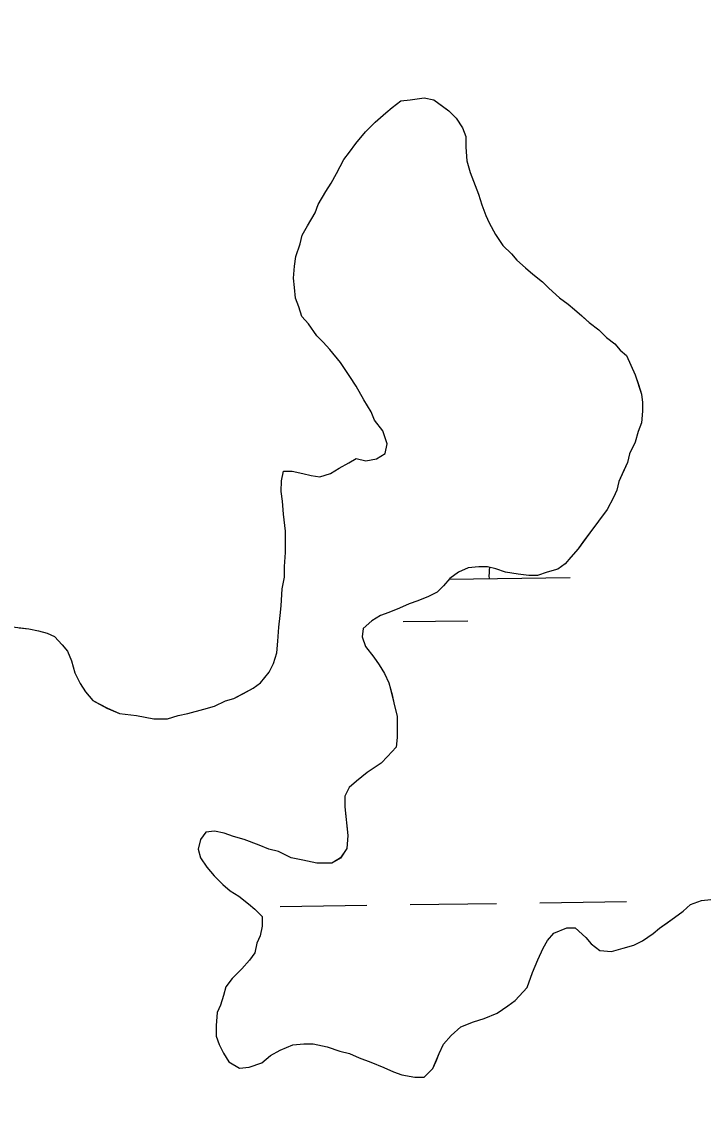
# Model space of a CAD drawing. Extents: x 3767014 to 3805179, y 361544 to 387384.
# Drawn here: x 3788797 to 3789048.9, y 371565.3 to 371965.9 of the extents above; entities that cross this region are included whole.
import ezdxf

# ---------------------------------------------------------------- set-up
doc = ezdxf.new("R2010")
doc.units = 0
for name, color, linetype in [('V-RIVR-EDGE', 7, 'Continuous'), ('V-TOPO-SHOR', 7, 'Continuous'), ('V-WETL-SWMP', 7, 'Continuous')]:
    doc.layers.add(name, color=color, linetype=linetype)

msp = doc.modelspace()

# ---------------------------------------------------------------- linework, layer by layer
at = {"layer": 'V-RIVR-EDGE'}
msp.add_spline([(3785266.865, 377529.211), (3785342.8, 377494.248), (3785391.258, 377467.439), (3785439.72, 377442.249), (3785475.246, 377418.707), (3785525.316, 377389.469), (3785575.383, 377359.422), (3785621.413, 377331.811), (3785722.351, 377269.288), (3785796.661, 377231.094), (3785852.385, 377199.415), (3785928.324, 377166.069), (3785964.678, 377149.804), (3786028.506, 377124.576), (3786060.018, 377113.175), (3786092.316, 377092.068), (3786117.34, 377073.405), (3786135.083, 377053.143), (3786154.458, 377039.347), (3786176.258, 377024.735), (3786206.946, 377006.867), (3786256.211, 376979.248), (3786328.098, 376942.677), (3786374.949, 376919.917), (3786491.265, 376862.208), (3786553.467, 376833.749), (3786619.713, 376805.279), (3786729.589, 376759.718), (3786796.656, 376736.099), (3786845.136, 376718.187), (3786867.767, 376712.469), (3787003.51, 376661.992), (3787089.16, 376631.048), (3787163.496, 376603.367), (3787230.559, 376578.13), (3787257.223, 376568.359), (3787300.044, 376551.27), (3787354.992, 376532.533), (3787409.127, 376512.181), (3787544.074, 376466.558), (3787612.756, 376442.126), (3787657.197, 376425.841), (3787730.724, 376398.162), (3787781.63, 376380.244), (3787834.96, 376361.511), (3787891.524, 376341.961), (3787940, 376322.432), (3787998.976, 376297.215), (3788050.697, 376281.721), (3788117.768, 376259.719), (3788176.757, 376240.164), (3788221.198, 376223.879), (3788259.981, 376209.226), (3788406.252, 376164.383), (3788541.215, 376125.23), (3788606.67, 376104.041), (3788679.39, 376077.173), (3788748.889, 376055.974), (3788871.693, 376005.528), (3788969.454, 375966.467), (3789047.013, 375933.926), (3789119.723, 375903.014), (3789155.253, 375881.09), (3789182.716, 375867.274), (3789214.225, 375854.256), (3789257.04, 375834.74), (3789281.286, 375828.21), (3789303.105, 375821.686), (3789328.955, 375809.491), (3789367.724, 375789.177), (3789414.577, 375767.225), (3789468.708, 375745.255), (3789509.105, 375728.981), (3789555.157, 375710.266), (3789585.849, 375694.015), (3789620.578, 375675.328), (3789681.97, 375646.062), (3789753.859, 375610.3), (3789792.633, 375591.603), (3789842.712, 375566.408), (3789897.64, 375539.584), (3789938.019, 375516.03), (3789968.727, 375506.25), (3790004.289, 375497.265), (3790030.972, 375494.773), (3790047.128, 375487.455), (3790077.007, 375469.589), (3790124.633, 375433.077), (3790192.442, 375382.768), (3790252.165, 375332.478), (3790290.91, 375302.459), (3790337.741, 375271.611), (3790406.357, 375220.491), (3790469.329, 375175.855), (3790570.248, 375106.054), (3790647.751, 375050.868), (3790691.367, 375028.115), (3790744.667, 374997.251), (3790806.838, 374955.852), (3790873.863, 374915.249), (3790932, 374877.903), (3791002.231, 374825.97), (3791052.265, 374782.175), (3791082.927, 374753.793), (3791131.331, 374705.149), (3791170.05, 374664.616), (3791192.631, 374638.681), (3791220.891, 374620.01), (3791288.67, 374557.569), (3791322.577, 374533.223), (3791362.944, 374504.817), (3791396.042, 374480.473), (3791434.785, 374449.645), (3791482.407, 374411.517), (3791534.052, 374365.291), (3791646.192, 374254.216), (3791707.514, 374196.644), (3791738.968, 374161.791), (3791773.65, 374123.694), (3791803.497, 374092.888), (3791829.321, 374070.18), (3791830.912, 374059.662), (3791837.316, 374032.958), (3791849.409, 374017.562), (3791884.123, 373992.405), (3791930.977, 373971.262), (3791954.393, 373955.838), (3791993.134, 373924.202), (3792026.979, 373874.785), (3792047.912, 373836.722), (3792063.186, 373799.482), (3792086.509, 373746.857), (3792112.249, 373690.181), (3792141.261, 373648.864), (3792158.993, 373624.558), (3792177.552, 373607.528), (3792214.702, 373586.409), (3792255.083, 373563.665), (3792301.119, 373538.48), (3792346.34, 373510.871), (3792382.671, 373485.71), (3792422.225, 373455.689), (3792479.537, 373411.875), (3792548.144, 373356.711), (3792619.168, 373298.307), (3792672.431, 373252.077), (3792709.534, 373212.357), (3792750.656, 373162.113), (3792839.385, 373068.08), (3792888.572, 373008.92), (3792945.027, 372945.699), (3792999.062, 372884.91), (3793053.898, 372820.884), (3793149.89, 372720.363), (3793208.761, 372653.092), (3793261.195, 372598.777), (3793315.232, 372538.796), (3793358.792, 372493.399), (3793409.592, 372432.618), (3793462.809, 372367.787), (3793498.283, 372323.219), (3793536.997, 372280.26), (3793578.124, 372232.443), (3793604.724, 372196.792), (3793668.438, 372125.466), (3793703.128, 372090.604), (3793760.41, 372034.66), (3793806.384, 371984.404), (3793839.438, 371942.268), (3793939.427, 371823.136), (3793981.333, 371763.186), (3794029.674, 371688.662), (3794050.609, 371651.408), (3794073.177, 371620.62), (3794178.796, 371488.535), (3794237.625, 371404.28), (3794268.243, 371358.106), (3794301.293, 371314.353), (3794332.724, 371269.794), (3794395.613, 371192), (3794429.476, 371149.862), (3794472.201, 371093.953), (3794523.788, 371024.274), (3794601.175, 370922.181), (3794640.679, 370871.942), (3794687.421, 370805.509), (3794733.389, 370752.828), (3794829.339, 370635.323), (3794895.463, 370557.521), (3794959.948, 370470.826), (3795013.158, 370403.569), (3795070.394, 370329.023), (3795159.854, 370203.448), (3795225.98, 370126.454), (3795296.13, 370041.363), (3795379.18, 369940.065), (3795459.001, 369841.201), (3795508.163, 369772.337), (3795554.103, 369708.333), (3795661.315, 369566.538), (3795715.338, 369500.897), (3795762.105, 369444.169), (3795798.366, 369390.703), (3795915.247, 369234.327), (3795963.601, 369165.465), (3796028.082, 369077.153), (3796043.387, 369052.853), (3796054.672, 369037.459), (3796077.242, 369007.48), (3796148.213, 368927.239), (3796183.677, 368878.627), (3796226.382, 368814.631), (3796275.531, 368740.105), (3796314.222, 368688.25), (3796353.714, 368633.158), (3796401.268, 368567.533), (3796456.873, 368487.33), (3796513.292, 368409.551), (3796545.533, 368365.8), (3796626.113, 368246.716), (3796670.449, 368188.377), (3796704.298, 368140.578), (3796751.041, 368074.145), (3796787.308, 368023.105), (3796838.907, 367958.278), (3796844.528, 367942.09), (3796845.295, 367925.104), (3796846.094, 367921.059), (3796852.559, 367919.425), (3796863.071, 367918.59), (3796875.166, 367904.003), (3796903.398, 367874.01), (3796931.629, 367844.017), (3796952.579, 367812.424), (3796982.392, 367767.87), (3797007.371, 367730.606), (3797037.194, 367690.095), (3797062.185, 367657.684), (3797075.869, 367631.77), (3797095.223, 367609.078), (3797126.665, 367569.372), (3797156.484, 367527.244), (3797212.099, 367451.085), (3797254.808, 367388.706), (3797302.183, 367327.228)], degree=3, dxfattribs=at)
at = {"layer": 'V-TOPO-SHOR'}
for points in [[(3788931.532, 371932.237), (3788933.904, 371934.205), (3788937.066, 371936.566), (3788940.619, 371936.953), (3788945.754, 371937.731), (3788949.303, 371936.937), (3788952.061, 371934.956), (3788954.82, 371932.978), (3788957.579, 371930.207), (3788959.938, 371926.652), (3788961.118, 371923.492), (3788961.109, 371919.543), (3788961.492, 371914.413), (3788962.668, 371910.067), (3788964.63, 371905.328), (3788965.81, 371902.166), (3788966.985, 371898.217), (3788968.554, 371894.267), (3788969.734, 371891.502), (3788972.093, 371887.154), (3788974.847, 371883.201), (3788977.999, 371880.037), (3788979.967, 371877.666), (3788983.119, 371874.895), (3788985.878, 371872.521), (3788989.423, 371869.75), (3788991.789, 371867.376), (3788995.727, 371863.817), (3788998.881, 371861.441), (3789001.244, 371859.463), (3789004.003, 371857.089), (3789006.759, 371854.716), (3789010.307, 371851.945), (3789013.063, 371849.176), (3789016.217, 371846.8), (3789018.185, 371844.429), (3789020.551, 371842.45), (3789022.121, 371838.895), (3789023.692, 371835.34), (3789024.87, 371831.784), (3789026.045, 371828.229), (3789026.435, 371825.071), (3789026.428, 371821.913), (3789026.025, 371817.571), (3789024.833, 371814.417), (3789023.641, 371810.473), (3789021.659, 371806.135), (3789020.862, 371802.979), (3789019.277, 371799.43), (3789017.69, 371795.881), (3789016.895, 371792.725), (3789015.703, 371789.964), (3789013.327, 371785.626), (3789010.159, 371781.293), (3789006.993, 371776.955), (3789004.617, 371773.803), (3789002.639, 371771.045), (3788999.87, 371767.893), (3788997.892, 371765.529), (3788995.125, 371763.561), (3788991.174, 371762.386), (3788987.619, 371761.208), (3788984.463, 371761.214), (3788980.514, 371761.618), (3788975.779, 371762.416), (3788972.23, 371763.608), (3788969.074, 371764.405), (3788965.916, 371764.411), (3788961.97, 371764.024), (3788958.412, 371762.453), (3788955.25, 371760.092), (3788952.877, 371757.333), (3788950.503, 371754.97), (3788947.343, 371753.397), (3788943.392, 371751.826), (3788940.232, 371750.651), (3788936.677, 371749.078), (3788932.726, 371747.507), (3788929.564, 371746.329), (3788926.404, 371744.363), (3788923.24, 371741.607), (3788922.839, 371738.451), (3788924.016, 371734.895), (3788927.166, 371730.941), (3788929.132, 371728.174), (3788931.1, 371725.012), (3788932.671, 371721.456), (3788933.847, 371717.113), (3788934.629, 371713.557), (3788935.802, 371709.214), (3788935.796, 371705.662), (3788935.786, 371701.321), (3788935.385, 371697.767), (3788932.22, 371694.222), (3788929.847, 371691.859), (3788924.708, 371688.318), (3788920.754, 371685.168), (3788917.987, 371682.805), (3788916.402, 371679.651), (3788916.393, 371675.704), (3788916.781, 371672.151)], [(3788796.143, 371741.871), (3788799.694, 371741.47), (3788803.246, 371740.673), (3788806.402, 371739.876), (3788809.162, 371738.686), (3788811.919, 371735.522), (3788813.887, 371733.151), (3788815.458, 371729.595), (3788816.633, 371725.251), (3788818.599, 371721.299), (3788820.565, 371718.139), (3788823.322, 371714.975), (3788828.448, 371712.202), (3788833.179, 371710.217), (3788839.493, 371709.414), (3788845.807, 371708.216), (3788850.937, 371708.208), (3788854.888, 371709.381), (3788858.441, 371710.166), (3788864.366, 371711.731), (3788868.315, 371712.906), (3788872.265, 371714.872), (3788875.425, 371715.654), (3788878.983, 371717.621), (3788882.538, 371719.587), (3788885.307, 371721.555), (3788888.471, 371725.495), (3788890.056, 371728.649), (3788891.25, 371732.596), (3788891.654, 371736.935), (3788892.059, 371742.065), (3788892.463, 371746.407), (3788892.864, 371749.958), (3788893.272, 371756.272), (3788894.07, 371760.614), (3788894.078, 371764.561), (3788894.486, 371769.691), (3788894.492, 371773.244), (3788894.5, 371777.586), (3788893.724, 371783.902), (3788893.339, 371788.639), (3788892.952, 371792.192), (3788892.96, 371796.141), (3788893.759, 371799.69), (3788896.915, 371799.684), (3788900.861, 371798.887), (3788904.017, 371798.091), (3788907.173, 371797.689), (3788911.124, 371798.865), (3788914.284, 371800.833), (3788917.841, 371802.799), (3788920.608, 371804.372), (3788924.159, 371803.575), (3788928.106, 371804.355), (3788931.268, 371806.324), (3788932.067, 371809.875), (3788930.496, 371814.614), (3788927.348, 371818.566), (3788926.171, 371821.727), (3788923.416, 371826.074), (3788920.664, 371831.213), (3788918.302, 371834.768), (3788914.761, 371839.909), (3788910.825, 371844.654), (3788908.462, 371847.421), (3788906.098, 371849.794), (3788902.948, 371854.142), (3788900.587, 371856.909), (3788899.409, 371860.464), (3788898.234, 371863.625), (3788897.847, 371867.573), (3788897.46, 371871.126), (3788897.863, 371875.466), (3788898.265, 371879.019), (3788899.854, 371883.752), (3788900.648, 371886.908), (3788902.631, 371890.457), (3788905.404, 371895.186), (3788906.594, 371898.342), (3788909.367, 371903.073), (3788911.347, 371906.227), (3788913.328, 371909.774), (3788916.103, 371914.9), (3788918.081, 371917.661), (3788920.457, 371920.813), (3788924.016, 371925.146), (3788927.578, 371928.692), (3788931.532, 371932.237)], [(3788916.781, 371672.151), (3788917.168, 371668.598), (3788917.555, 371665.044), (3788917.149, 371660.307), (3788914.773, 371656.76), (3788911.613, 371654.794), (3788906.088, 371654.804), (3788900.958, 371656), (3788896.618, 371656.799), (3788891.885, 371659.177), (3788888.336, 371659.973), (3788884.787, 371661.561), (3788879.263, 371663.545), (3788875.321, 371664.737), (3788871.77, 371665.929), (3788868.218, 371666.726), (3788865.06, 371666.337), (3788863.082, 371663.58), (3788862.283, 371660.029), (3788863.068, 371656.869), (3788865.429, 371653.311), (3788868.184, 371650.147), (3788871.335, 371646.983), (3788874.094, 371644.609), (3788877.248, 371642.629), (3788880.793, 371639.858), (3788883.159, 371637.88), (3788885.915, 371635.113), (3788885.909, 371631.56), (3788885.11, 371628.008), (3788883.92, 371625.248), (3788883.124, 371621.696), (3788881.145, 371618.938), (3788878.374, 371615.786), (3788874.817, 371612.241), (3788872.441, 371609.089), (3788871.645, 371605.933), (3788870.453, 371602.384), (3788869.263, 371599.623), (3788868.859, 371594.886), (3788868.849, 371590.939), (3788870.029, 371587.779), (3788871.6, 371584.617), (3788873.568, 371581.455), (3788877.508, 371579.08), (3788881.063, 371579.467), (3788885.802, 371581.035), (3788888.967, 371583.794), (3788892.522, 371585.758), (3788897.263, 371587.722), (3788901.212, 371588.109), (3788904.763, 371588.101), (3788909.891, 371586.907), (3788914.626, 371585.318), (3788918.175, 371584.521), (3788921.724, 371582.936), (3788926.064, 371581.347), (3788930.795, 371579.364), (3788934.344, 371577.777), (3788937.5, 371576.587), (3788942.235, 371575.786), (3788945.788, 371575.78), (3788948.953, 371578.93), (3788950.142, 371581.693), (3788951.332, 371584.451), (3788952.917, 371588.001), (3788955.688, 371591.152), (3788959.248, 371594.302), (3788963.989, 371596.266), (3788967.938, 371597.444), (3788972.679, 371599.408), (3788976.631, 371602.16), (3788979.398, 371604.129), (3788983.748, 371608.857), (3788985.735, 371614.379), (3788987.717, 371619.112), (3788989.702, 371623.449), (3788991.285, 371626.208), (3788993.658, 371628.967), (3788998.399, 371630.931), (3789001.557, 371630.925), (3789005.498, 371627.363), (3789007.466, 371624.992), (3789010.62, 371622.616), (3789014.96, 371622.212), (3789019.303, 371623.388), (3789023.254, 371624.564), (3789026.414, 371626.134), (3789030.367, 371628.891), (3789032.74, 371630.859), (3789035.507, 371632.825), (3789038.274, 371634.793), (3789041.436, 371637.157), (3789044.205, 371639.518), (3789048.156, 371641.089), (3789051.709, 371641.476)]]:
    msp.add_lwpolyline(points, dxfattribs=at)
at = {"layer": 'V-WETL-SWMP'}
for p, q in [((3788955.006, 371759.807), (3788999.691, 371760.427)), ((3788937.912, 371744.137), (3788961.909, 371744.47)), ((3788892.525, 371638.856), (3788924.522, 371639.301)), ((3788940.521, 371639.523), (3788972.518, 371639.967)), ((3788988.516, 371640.19), (3789020.513, 371640.634))]:
    msp.add_line(p, q, dxfattribs=at)
for points in [[(3788792.591, 371742.273), (3788799.694, 371741.469), (3788803.245, 371740.672), (3788806.401, 371739.876), (3788809.162, 371738.687), (3788811.918, 371735.523), (3788813.887, 371733.151), (3788815.458, 371729.595), (3788816.633, 371725.251), (3788818.599, 371721.299), (3788820.566, 371718.138), (3788823.322, 371714.974), (3788828.448, 371712.201), (3788833.18, 371710.217), (3788839.494, 371709.415), (3788845.807, 371708.217), (3788850.938, 371708.207), (3788854.887, 371709.382), (3788858.442, 371710.165), (3788864.366, 371711.731), (3788868.315, 371712.907), (3788872.266, 371714.872), (3788875.426, 371715.655), (3788882.539, 371719.587), (3788885.306, 371721.555), (3788888.472, 371725.496), (3788890.057, 371728.65), (3788891.25, 371732.595), (3788891.653, 371736.936), (3788892.059, 371742.066), (3788892.462, 371746.407), (3788892.865, 371749.959), (3788893.272, 371756.273), (3788894.071, 371760.614), (3788894.079, 371764.561), (3788894.485, 371769.691), (3788894.501, 371777.585), (3788893.725, 371783.902), (3788893.34, 371788.64), (3788892.953, 371792.193), (3788892.961, 371796.14), (3788893.758, 371799.691), (3788896.915, 371799.684), (3788900.861, 371798.887), (3788904.017, 371798.091), (3788907.174, 371797.689), (3788911.123, 371798.865), (3788914.285, 371800.832), (3788917.842, 371802.798), (3788920.608, 371804.372), (3788924.159, 371803.575), (3788928.107, 371804.356), (3788931.269, 371806.323), (3788932.066, 371809.874), (3788930.497, 371814.614), (3788927.348, 371818.567), (3788926.17, 371821.727), (3788923.416, 371826.075), (3788920.664, 371831.212), (3788918.303, 371834.769), (3788914.761, 371839.908), (3788910.824, 371844.653), (3788908.461, 371847.421), (3788906.098, 371849.794), (3788902.949, 371854.142), (3788900.587, 371856.91), (3788899.41, 371860.465), (3788898.233, 371863.625), (3788897.846, 371867.573), (3788897.459, 371871.126), (3788897.863, 371875.467), (3788898.265, 371879.019), (3788899.853, 371883.752), (3788900.649, 371886.908), (3788902.63, 371890.457), (3788905.403, 371895.187), (3788906.594, 371898.343), (3788909.367, 371903.073), (3788911.347, 371906.227), (3788913.328, 371909.775), (3788916.102, 371914.901), (3788918.081, 371917.66), (3788920.456, 371920.812), (3788924.017, 371925.147), (3788927.577, 371928.692), (3788931.532, 371932.236), (3788933.904, 371934.205), (3788937.067, 371936.566), (3788940.62, 371936.954), (3788945.753, 371937.732), (3788949.303, 371936.936), (3788954.821, 371932.977), (3788957.578, 371930.208), (3788959.939, 371926.651), (3788961.117, 371923.491), (3788961.109, 371919.544), (3788961.493, 371914.412), (3788962.668, 371910.067), (3788964.631, 371905.327)], [(3788964.631, 371905.327), (3788965.809, 371902.166), (3788966.985, 371898.217), (3788968.555, 371894.266), (3788969.734, 371891.501), (3788972.093, 371887.154), (3788974.848, 371883.201), (3788977.999, 371880.037), (3788979.968, 371877.665), (3788983.12, 371874.895), (3788985.878, 371872.521), (3788989.424, 371869.751), (3788991.788, 371867.377), (3788995.727, 371863.817), (3788998.88, 371861.442), (3789001.244, 371859.464), (3789006.76, 371854.715), (3789010.307, 371851.945), (3789013.064, 371849.176), (3789016.217, 371846.801), (3789018.186, 371844.429), (3789020.55, 371842.451), (3789023.693, 371835.339), (3789026.046, 371828.229), (3789026.434, 371825.071), (3789026.428, 371821.913), (3789026.024, 371817.572), (3789024.833, 371814.417), (3789023.641, 371810.472), (3789021.658, 371806.135), (3789020.862, 371802.979), (3789017.69, 371795.88), (3789016.894, 371792.724), (3789015.704, 371789.964), (3789013.327, 371785.627), (3789006.993, 371776.956), (3789004.618, 371773.804), (3789002.639, 371771.045), (3788999.869, 371767.893), (3788997.891, 371765.529), (3788995.124, 371763.561), (3788991.174, 371762.385), (3788987.619, 371761.208), (3788984.462, 371761.215), (3788980.515, 371761.618), (3788975.78, 371762.417), (3788972.23, 371763.609), (3788969.074, 371764.405), (3788965.917, 371764.411), (3788961.969, 371764.025), (3788958.413, 371762.453), (3788955.25, 371760.091), (3788952.876, 371757.333), (3788950.503, 371754.97), (3788947.342, 371753.398), (3788943.392, 371751.827), (3788940.232, 371750.65), (3788936.676, 371749.078), (3788932.726, 371747.508), (3788929.565, 371746.33), (3788926.404, 371744.363), (3788923.24, 371741.607), (3788922.839, 371738.45), (3788924.016, 371734.895), (3788927.165, 371730.941), (3788929.133, 371728.174), (3788931.1, 371725.012), (3788932.671, 371721.457), (3788933.846, 371717.112), (3788934.628, 371713.558), (3788935.803, 371709.214), (3788935.787, 371701.32), (3788935.385, 371697.768), (3788932.22, 371694.222), (3788929.847, 371691.859), (3788924.708, 371688.317), (3788920.754, 371685.168), (3788917.986, 371682.805), (3788916.401, 371679.651), (3788916.393, 371675.704), (3788917.555, 371665.044), (3788917.15, 371660.308), (3788914.774, 371656.761), (3788911.613, 371654.794), (3788906.087, 371654.805), (3788900.958, 371656), (3788896.618, 371656.799), (3788891.886, 371659.177), (3788888.335, 371659.974), (3788884.786, 371661.56), (3788879.264, 371663.545), (3788875.32, 371664.737), (3788871.77, 371665.929), (3788868.219, 371666.726), (3788865.06, 371666.337), (3788863.081, 371663.579), (3788862.284, 371660.028), (3788863.067, 371656.869), (3788865.428, 371653.311), (3788868.184, 371650.148), (3788871.335, 371646.983)], [(3788871.335, 371646.983), (3788874.094, 371644.609), (3788877.247, 371642.629), (3788880.794, 371639.859), (3788883.158, 371637.88), (3788885.915, 371635.112), (3788885.908, 371631.559), (3788885.111, 371628.008), (3788883.921, 371625.248), (3788883.124, 371621.697), (3788881.145, 371618.938), (3788878.375, 371615.786), (3788874.816, 371612.241), (3788872.441, 371609.089), (3788871.645, 371605.933), (3788870.453, 371602.383), (3788869.263, 371599.622), (3788868.859, 371594.886), (3788868.85, 371590.939), (3788870.028, 371587.779), (3788871.6, 371584.618), (3788873.567, 371581.456), (3788877.509, 371579.08), (3788881.063, 371579.467), (3788885.802, 371581.036), (3788888.966, 371583.793), (3788892.522, 371585.759), (3788897.263, 371587.722), (3788901.211, 371588.109), (3788904.763, 371588.101), (3788909.892, 371586.907), (3788914.626, 371585.318), (3788918.176, 371584.521), (3788921.725, 371582.935), (3788926.064, 371581.347), (3788930.796, 371579.364), (3788934.345, 371577.777), (3788937.501, 371576.587), (3788942.236, 371575.787), (3788945.788, 371575.78), (3788948.952, 371578.931), (3788951.332, 371584.452), (3788952.918, 371588.001), (3788955.688, 371591.153), (3788959.247, 371594.303), (3788963.988, 371596.267), (3788967.937, 371597.443), (3788972.678, 371599.407), (3788976.631, 371602.161), (3788979.398, 371604.129), (3788983.749, 371608.857), (3788985.735, 371614.379), (3788987.718, 371619.111), (3788989.701, 371623.449), (3788991.285, 371626.208), (3788993.659, 371628.967), (3788998.4, 371630.93), (3789001.558, 371630.924), (3789005.497, 371627.363), (3789007.466, 371624.991), (3789010.619, 371622.616), (3789014.96, 371622.212), (3789019.304, 371623.387), (3789023.254, 371624.563), (3789026.415, 371626.135), (3789030.367, 371628.89), (3789032.74, 371630.859), (3789038.274, 371634.794), (3789041.437, 371637.156), (3789044.205, 371639.518), (3789048.155, 371641.089), (3789051.708, 371641.476)]]:
    msp.add_lwpolyline(points, dxfattribs=at)
msp.add_arc((3789004.927, 371760.975), 35.246, 174.72716, 181.56769, dxfattribs=at)

doc.saveas('drawing.dxf')
